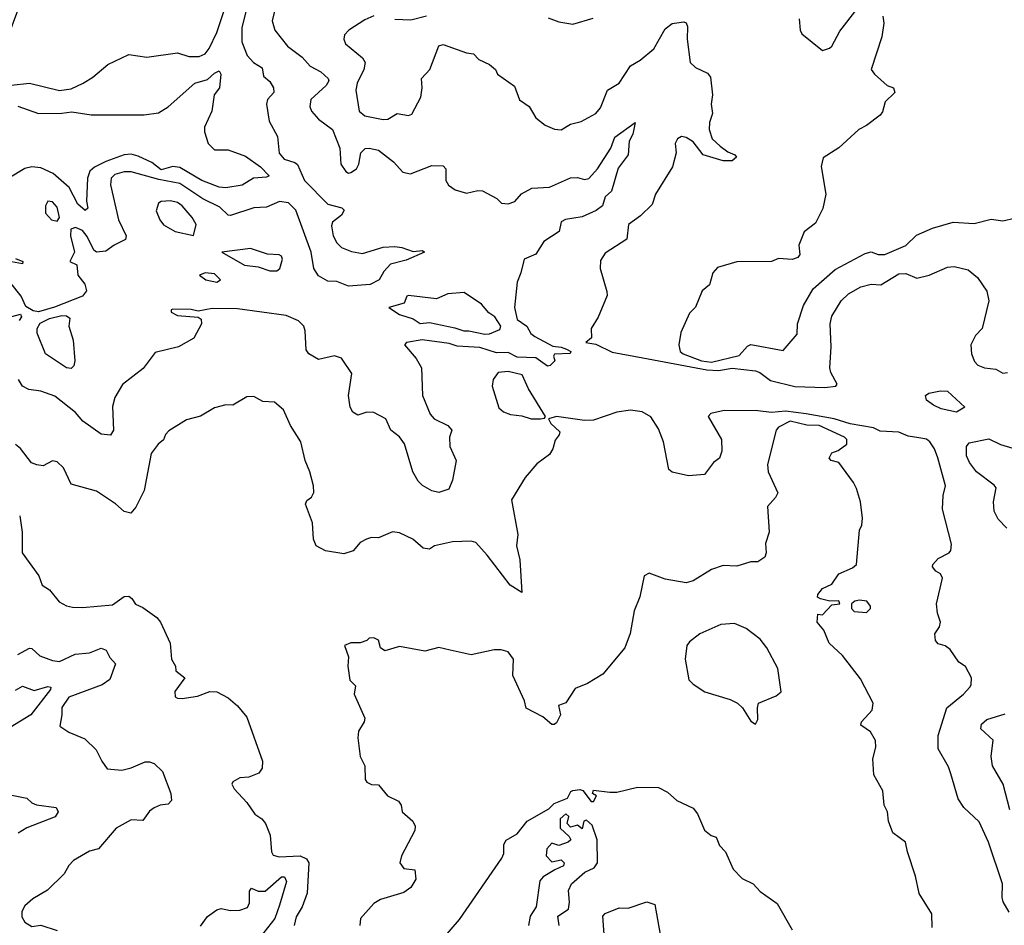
# Model space of a CAD drawing. Extents: x 1268547 to 1425625, y 515768 to 616754.
# Tile 295 of 507: x 1386953 to 1391211, y 547325 to 551240. Entities that reach past the tile are written whole.
import ezdxf

# ---------------------------------------------------------------- set-up
doc = ezdxf.new("R2010")
doc.units = 0

msp = doc.modelspace()

# ---------------------------------------------------------------- linework, layer by layer
at = {"layer": '0CON10XD'}
for points in [[(1386953.3, 551305), (1386910.9, 551189.1), (1386878.5, 551145), (1386855.6, 551095), (1386855.7, 551065.7), (1386872.9, 551035), (1386876.9, 551005), (1386895, 550970.8), (1386916.6, 550956.6), (1386995, 550965.3), (1387125, 550933.8), (1387175, 550941.1), (1387227.5, 550965), (1387269, 550991), (1387334.1, 551045.9), (1387425, 551089.4), (1387502.7, 551077.3), (1387635, 551096), (1387685, 551080), (1387729.7, 551080.3), (1387755, 551091.8), (1387772.4, 551115), (1387805.8, 551184.2), (1387867.9, 551372.1)], [(1390324.1, 551244.1), (1390328.1, 551195), (1390335, 551178.8), (1390425, 551106.7), (1390455, 551116), (1390465, 551126), (1390500.4, 551189.6), (1390575, 551286.2)], [(1387931.6, 551275), (1387913.2, 551205), (1387913.8, 551143.8), (1387936.5, 551085), (1387963.5, 551055), (1388001.7, 551031.7), (1388007.1, 550995), (1388035, 550972.7), (1388050.9, 550945), (1388051.8, 550925), (1388024.7, 550895.3), (1388020.4, 550875), (1388031.2, 550801.2), (1388068.5, 550735), (1388075, 550663.3), (1388096.8, 550636.8), (1388143.2, 550623.2), (1388154.5, 550614.5), (1388184.4, 550544.4), (1388285, 550441.8), (1388346.8, 550426.8), (1388356.9, 550416.9), (1388344.5, 550395.5), (1388305.8, 550365), (1388301.3, 550348.7), (1388308.2, 550305), (1388324.7, 550274.7), (1388345, 550254.5), (1388387.9, 550237.9), (1388435, 550229.7), (1388525, 550256.4), (1388575, 550259.4), (1388605, 550255.6), (1388655, 550238), (1388695, 550242), (1388703.8, 550235), (1388625, 550200.4), (1388557.1, 550182.9), (1388528.2, 550151.8), (1388506.9, 550115), (1388468.8, 550095), (1388375, 550087.3), (1388325, 550107.5), (1388285, 550109.4), (1388245, 550132.7), (1388225, 550164), (1388213.3, 550235), (1388146.9, 550416.9), (1388115, 550448.4), (1388076.5, 550453.5), (1388020.8, 550429.2), (1387965, 550427.1), (1387865, 550392.7), (1387854.4, 550395), (1387819.1, 550429.1), (1387745.5, 550465.5), (1387645, 550531.6), (1387555, 550549.1), (1387435, 550582.6), (1387405, 550582.8), (1387365, 550570), (1387348.2, 550555), (1387345.3, 550525.3), (1387380.8, 550375), (1387413.5, 550305), (1387410.8, 550289.2), (1387361.1, 550265), (1387325, 550238.5), (1387285, 550234.5), (1387272.9, 550242.9), (1387245, 550302.5), (1387225, 550328.2), (1387195, 550342.2), (1387173.8, 550335), (1387172.5, 550305), (1387190, 550235), (1387170, 550195), (1387199.6, 550179.6), (1387204.6, 550135), (1387235, 550096.5), (1387242.2, 550067.8), (1387224.6, 550045.4), (1387103.2, 549996.8), (1387035, 549977.1), (1387010.9, 549980.9), (1386980.2, 550000.2), (1386959, 550045), (1386915, 550101.4)], [(1388055, 551276.7), (1388044.5, 551235), (1388055.7, 551195), (1388110.9, 551125), (1388175, 551077.8), (1388209.6, 551039.6), (1388254.7, 551014.7), (1388286.7, 550985), (1388290, 550975), (1388278.9, 550955), (1388212.7, 550895), (1388208.2, 550865), (1388215, 550844), (1388245, 550810), (1388306.2, 550765), (1388336.9, 550685), (1388342.5, 550615), (1388363, 550583), (1388375, 550576.2), (1388385, 550578.8), (1388410, 550595), (1388420, 550615), (1388428.5, 550665), (1388447.7, 550682.3), (1388465, 550684.6), (1388505, 550675.5), (1388570, 550625), (1388610.5, 550580.5), (1388643, 550573), (1388735, 550610), (1388785, 550608.8), (1388795.7, 550595), (1388795.8, 550545), (1388808, 550525), (1388836, 550505), (1388885, 550490.6), (1388935, 550501.9), (1388955, 550500.6), (1389016.2, 550466.2), (1389036.6, 550446.6), (1389065, 550443.5), (1389095, 550454.5), (1389122.6, 550487.4), (1389168, 550512), (1389245, 550516.2), (1389335, 550555.6), (1389365, 550557.5), (1389395, 550548.8), (1389415, 550553.8), (1389452.5, 550595), (1389509, 550685), (1389527.4, 550732.6), (1389615, 550795.7), (1389605.3, 550745), (1389589.1, 550715), (1389583.8, 550655), (1389541.9, 550598.1), (1389511.9, 550498.1), (1389484.5, 550474.5), (1389473.8, 550435), (1389446.1, 550415), (1389385, 550387.7), (1389313.4, 550376.6), (1389295, 550365.6), (1389285.4, 550324.6), (1389219.5, 550280.5), (1389185, 550225.6), (1389134.2, 550205), (1389120.5, 550145), (1389103.8, 550105), (1389093.6, 549995), (1389104.5, 549944.5), (1389146.2, 549915), (1389163.4, 549883.4), (1389180.4, 549870.4), (1389259.1, 549829.1), (1389295, 549824.6), (1389317.5, 549815), (1389336.2, 549805), (1389333.3, 549796.7), (1389266.4, 549793.6), (1389261.2, 549785), (1389268, 549765), (1389246.9, 549745), (1389235, 549742.7), (1389185, 549778.8), (1389105, 549781.1), (1389065, 549801.5), (1389015, 549799.7), (1388942.5, 549822.5), (1388845, 549828.5), (1388809.8, 549840.2), (1388694.1, 549855.9), (1388625.8, 549845), (1388617.9, 549835), (1388667.7, 549775), (1388690.8, 549735), (1388694.8, 549614.8), (1388728.5, 549535), (1388744.8, 549514.8), (1388804.2, 549485), (1388822, 549465), (1388812.5, 549435), (1388813.3, 549395), (1388840, 549335), (1388825, 549250), (1388809.3, 549210.7), (1388765, 549196.7), (1388735, 549203.3), (1388695, 549226.2), (1388676, 549245), (1388653.5, 549285), (1388616.7, 549406.7), (1388595, 549436.7), (1388557.5, 549465), (1388536.2, 549515), (1388485, 549541.9), (1388455, 549543.3), (1388415, 549530.5), (1388393.1, 549543.1), (1388382.2, 549565), (1388375.6, 549615), (1388389.7, 549709.7), (1388345, 549776.2), (1388315, 549787.1), (1388245, 549771.2), (1388203.3, 549795), (1388192.2, 549812.2), (1388188, 549895), (1388181.8, 549915), (1388158.5, 549938.5), (1388105, 549960.6), (1387895, 549989.6), (1387785, 549991.7), (1387725, 549979.6), (1387695, 549987.3), (1387615, 549987.8), (1387607.5, 549985), (1387607.5, 549975), (1387635, 549961.5), (1387725, 549954.2), (1387737.1, 549945), (1387739.2, 549925), (1387706.2, 549863.8), (1387640, 549825), (1387539.3, 549800.7), (1387487.6, 549732.4), (1387397.5, 549662.5), (1387365, 549606.7), (1387355, 549567.5), (1387358.2, 549465), (1387345, 549444.4), (1387305, 549447.9), (1387225.5, 549505), (1387195, 549542.5), (1387105, 549611.9), (1387044.5, 549634.5), (1386991.8, 549641.8), (1386965.4, 549655.4), (1386947.8, 549685)], [(1388485, 551257.1), (1388445, 551239.4), (1388375.8, 551195), (1388357.5, 551175), (1388354.4, 551155), (1388362.5, 551135), (1388435.7, 551075), (1388447.1, 551055), (1388441.2, 551025), (1388413.1, 550965), (1388406.1, 550935), (1388420.9, 550845), (1388445, 550824), (1388525, 550808.4), (1388545, 550810.3), (1388585, 550834.7), (1388635, 550825.7), (1388648.6, 550831.4), (1388687.8, 550905), (1388694.3, 550945), (1388691.4, 550985), (1388726.2, 551025), (1388765, 551127.5), (1388785, 551132.5), (1388885, 551096), (1388915, 551092), (1388938.1, 551068.1), (1388984.1, 551045.9), (1389011.2, 551025), (1389020, 551005), (1389092.4, 550952.4), (1389115, 550893.3), (1389156.7, 550865), (1389185.8, 550815.8), (1389225, 550784), (1389265.9, 550765.9), (1389295, 550764), (1389335, 550787.5), (1389380.8, 550799.2), (1389445, 550833.8), (1389465, 550858.8), (1389495.6, 550935), (1389545, 550965.6), (1389595, 551040), (1389635.7, 551065), (1389695, 551114.2), (1389745, 551200), (1389775, 551224), (1389825, 551231.2), (1389835.6, 551225.6), (1389840.8, 551210.8), (1389839.6, 551155), (1389852.5, 551055), (1389875, 551033.1), (1389928, 551008), (1389940.7, 550990.7), (1389949.5, 550915), (1389943.6, 550875), (1389949.5, 550835), (1389936.2, 550795), (1389934.6, 550765), (1389947.8, 550725), (1389982.9, 550692.9), (1390015, 550669.2), (1390046.1, 550656.1), (1390052.5, 550645), (1390035, 550630), (1389995, 550630.4), (1389908.6, 550655), (1389865, 550712), (1389835, 550731.2), (1389815, 550734.2), (1389798, 550725), (1389787.1, 550705), (1389791.5, 550665), (1389776.9, 550603.1), (1389703.3, 550485), (1389688.9, 550441.1), (1389638.5, 550391.5), (1389586, 550355), (1389578.9, 550291.1), (1389485, 550231.2), (1389465, 550198.8), (1389463.8, 550165), (1389492.9, 550065), (1389493, 550047), (1389455, 549953.8), (1389424, 549905), (1389425.8, 549864.2), (1389402, 549845), (1389445, 549836.7), (1389515, 549802.9), (1389647.7, 549777.7), (1389925, 549725.9), (1389975, 549722.7), (1390035, 549733.4), (1390135, 549721.5), (1390154.5, 549714.5), (1390200.5, 549680.5), (1390305, 549653.6), (1390435, 549650), (1390483.3, 549655), (1390488.8, 549665), (1390460.8, 549715), (1390457.1, 549735), (1390462.2, 549825), (1390457.4, 549925), (1390465, 549958.1), (1390506.1, 550023.9), (1390536.9, 550055), (1390590.8, 550085), (1390635, 550095.9), (1390676.9, 550093.1), (1390755, 550140.7), (1390785, 550142), (1390832.8, 550122.8), (1390885.6, 550135.6)], [(1388712.5, 551255), (1388645, 551238), (1388575, 551240.8)], [(1389238.3, 551248.3), (1389285, 551231.2), (1389345, 551220), (1389433.6, 551246.4)], [(1390685.5, 551255.5), (1390690, 551225), (1390681.5, 551165), (1390635.8, 551025), (1390649.2, 551005), (1390705, 550956), (1390732, 550945), (1390737.1, 550925), (1390695.5, 550885), (1390685, 550841.2), (1390675, 550827.8), (1390615, 550782.2), (1390581.4, 550765), (1390495, 550685.8), (1390427.3, 550642.7), (1390418.5, 550605), (1390439.4, 550485), (1390426.3, 550423.7), (1390395, 550360), (1390345, 550323.3), (1390322, 550265), (1390327.5, 550225), (1390317.7, 550212.3), (1390293.6, 550203.6), (1390235, 550207.5), (1390205, 550194.2), (1390055, 550193.8), (1389970.7, 550169.3), (1389950, 550145), (1389936.1, 550093.9), (1389905, 550067.5), (1389875, 549997.5), (1389849.3, 549970.7), (1389811.7, 549888.3), (1389804.2, 549835), (1389810, 549805), (1389822, 549795), (1389901.4, 549765), (1389945, 549759.6), (1390065, 549788.5), (1390101.3, 549828.7), (1390115, 549836), (1390255, 549810), (1390315, 549880), (1390316.7, 549925), (1390343.1, 550005), (1390384, 550076), (1390480.3, 550159.7), (1390610.2, 550229.8), (1390635, 550236.5), (1390665, 550224.5), (1390695, 550224.5), (1390785, 550263.6), (1390832.2, 550307.8), (1390900.7, 550339.3), (1390990, 550365), (1391080.5, 550359.5), (1391155, 550377.5), (1391205, 550370), (1391255, 550382)], [(1386945, 550865.7), (1387035, 550833.7), (1387135, 550835.2), (1387177.8, 550842.2), (1387261.9, 550828.1), (1387491.9, 550828.1), (1387553.4, 550836.6), (1387595, 550862.7), (1387710.6, 550965), (1387765, 550981.3), (1387795, 551009.3), (1387815, 551018.8), (1387822.2, 551005), (1387817.8, 550945), (1387793.5, 550915), (1387784.4, 550845), (1387752.5, 550775), (1387752.7, 550755), (1387767.9, 550705), (1387795, 550677.9), (1387855, 550677.1), (1387929.5, 550649.5), (1387995, 550604.3), (1388032.2, 550565), (1388020.8, 550559.2), (1387964.6, 550555.4), (1387915, 550524.4), (1387845, 550513.4), (1387815, 550516.4), (1387740.9, 550545), (1387645, 550601), (1387615, 550604.6), (1387565, 550591.4), (1387525, 550623.1), (1387465, 550650.2), (1387435, 550658.9), (1387405, 550655.9), (1387325, 550627.1), (1387277.2, 550602.8), (1387256.2, 550585), (1387245.6, 550555), (1387242, 550455), (1387247.1, 550425), (1387235.4, 550414.6), (1387205, 550442.7), (1387167.4, 550515), (1387098.1, 550575), (1387045, 550599.3), (1387005, 550603.8), (1386975, 550596.8), (1386905.6, 550555)], [(1387115, 550368.8), (1387125.8, 550385), (1387115, 550428.8), (1387095, 550452.9), (1387075, 550455.7), (1387064.5, 550435), (1387065, 550403.3), (1387090, 550375), (1387115, 550368.8)], [(1387705, 550307.5), (1387715.5, 550355), (1387698.2, 550385), (1387655, 550434.6), (1387635, 550449.1), (1387605, 550457.2), (1387565.4, 550454.6), (1387553.5, 550446.5), (1387543.9, 550413.9), (1387558.5, 550375), (1387575, 550352.9), (1387625, 550324.4), (1387705, 550307.5)], [(1388035, 550154.2), (1388065, 550154.7), (1388078.6, 550165), (1388089.2, 550205), (1388085, 550217.5), (1388075, 550223.8), (1388025, 550226), (1387950.7, 550250.7), (1387826.7, 550235), (1387925, 550178.8), (1387985, 550170.8), (1388035, 550154.2)], [(1386935, 550208), (1386966.7, 550195), (1386965, 550184.8), (1386917.6, 550192.4)], [(1390885.6, 550135.6), (1390965, 550170.4), (1390995, 550173.6), (1391055, 550158.5), (1391095, 550125.7), (1391135, 550066), (1391144.5, 550025), (1391115.5, 549904.5), (1391086, 549874), (1391066.4, 549835), (1391069.3, 549795), (1391081.9, 549761.9), (1391096.3, 549746.3), (1391125, 549734.5), (1391175, 549728.8), (1391205, 549712.5), (1391225, 549714.4)], [(1387805, 550104.9), (1387821.2, 550115), (1387795, 550141.7), (1387755, 550146), (1387730.6, 550135), (1387757.5, 550115), (1387805, 550104.9)], [(1388965, 549879.8), (1388985, 549881.6), (1389028.8, 549901.2), (1389033.3, 549915), (1389007.5, 549955), (1388982.3, 549972.3), (1388949.7, 550009.7), (1388875, 550060.8), (1388805, 550054.4), (1388755, 550033.1), (1388635, 550048.1), (1388626.7, 550045), (1388616.2, 550015), (1388549.2, 549995), (1388595, 549965.8), (1388655, 549946.5), (1388685, 549927), (1388725, 549930.9), (1388835, 549908.2), (1388874.4, 549894.4), (1388895.8, 549895), (1388965, 549879.8)], [(1386875, 549944.6), (1386956.7, 549966.7), (1386961.2, 549955), (1386951.2, 549938.8)], [(1387175, 549731.5), (1387155, 549735.4), (1387064.6, 549795), (1387028.2, 549885), (1387028.9, 549905), (1387042.1, 549927.9), (1387082.1, 549947.9), (1387135, 549960.9), (1387155, 549959.4), (1387169.4, 549949.4), (1387166.2, 549915), (1387184.6, 549855), (1387191.7, 549765), (1387187, 549743), (1387175, 549731.5)], [(1389205, 549513.8), (1389222.5, 549517.5), (1389227.5, 549525), (1389153.8, 549643.8), (1389125.4, 549705), (1389065, 549718.4), (1389022.5, 549715), (1389001.2, 549685), (1388995.8, 549655), (1389025, 549562.5), (1389046, 549545), (1389075, 549532.5), (1389125, 549526.9), (1389165, 549514.4), (1389205, 549513.8)], [(1391005, 549542.8), (1390938.1, 549558.1), (1390905, 549573.1), (1390875.3, 549595), (1390870.7, 549615), (1390885, 549624.7), (1390935.9, 549635.9), (1390965, 549633.8), (1391040, 549565), (1391005, 549542.8)], [(1389595, 549552.5), (1389535, 549543.4), (1389435, 549508.1), (1389395, 549506.9), (1389275, 549524.4), (1389240, 549515), (1389250, 549495), (1389288.3, 549458.3), (1389286.2, 549445), (1389268.3, 549421.7), (1389258.8, 549385), (1389245, 549360), (1389190, 549320), (1389138.7, 549261.3), (1389080.6, 549165), (1389107.4, 549015), (1389102.2, 548965), (1389116.3, 548905), (1389125, 548764.3), (1389073.6, 548795), (1388975.2, 548925), (1388925, 548979.8), (1388905, 548985.2), (1388825, 548983.4), (1388747.5, 548965), (1388725, 548951.4), (1388697.5, 548955), (1388653.3, 548995), (1388595, 549021.4), (1388565, 549026.2), (1388505, 549000), (1388475, 549001.2), (1388452.5, 548995), (1388425, 548980), (1388395, 548944.2), (1388355, 548931.4), (1388275, 548943.8), (1388235.6, 548965.6), (1388223.1, 548995), (1388218.6, 549065), (1388189.4, 549145), (1388195, 549161.2), (1388214.5, 549175.5), (1388224.5, 549195.5), (1388223.3, 549225), (1388207.5, 549285), (1388187.1, 549335), (1388168.9, 549415), (1388124.2, 549485), (1388093.6, 549553.6), (1388055, 549585.8), (1388005, 549590), (1387965, 549610.8), (1387935, 549610), (1387875, 549573.8), (1387845, 549574.3), (1387795, 549561.9), (1387735, 549525.7), (1387675, 549510.8), (1387597.4, 549462.6), (1387583.7, 549446.3), (1387575, 549424), (1387551.4, 549405), (1387521.9, 549365), (1387490.8, 549205), (1387455, 549132.5), (1387433, 549107), (1387405, 549113.8), (1387367.7, 549147.7), (1387285, 549201.4), (1387175, 549232), (1387142, 549302), (1387115, 549328.6), (1387095, 549332.5), (1387055, 549311.4), (1387027.5, 549315), (1387004.6, 549324.6), (1386956.2, 549386.2), (1386935, 549402.9)], [(1391232.6, 547382.6), (1391207, 547427), (1391201.8, 547445), (1391203.8, 547505), (1391142.9, 547685), (1391102.7, 547772.7), (1391036.7, 547835), (1391011.7, 547871.7), (1390980.5, 547980.5), (1390970.3, 548010.3), (1390925, 548087.5), (1390925.6, 548145), (1390963.3, 548265), (1391035, 548324.4), (1391061.9, 548355), (1391067.8, 548365), (1391069.2, 548395), (1391044.1, 548444.1), (1391015, 548462.5), (1390977.1, 548517.1), (1390955, 548533.3), (1390925, 548542.5), (1390913.9, 548556.1), (1390911.2, 548585), (1390931.2, 548615), (1390935.8, 548635), (1390922, 548675), (1390917.5, 548715), (1390944.3, 548825), (1390935, 548843.8), (1390915, 548856), (1390900, 548875), (1390902, 548885), (1390925, 548910.6), (1390972.5, 548935), (1390980, 548945), (1390982.7, 548972.7), (1390944.2, 549124.2), (1390946.4, 549183.6), (1390957.5, 549225), (1390923.6, 549346.4), (1390910, 549385), (1390888.8, 549415), (1390875, 549426.7), (1390842.1, 549432.1), (1390795, 549438.9), (1390755, 549457.3), (1390675, 549460.6), (1390645, 549475.4), (1390545, 549492.5), (1390475.1, 549515.1), (1390355, 549536), (1390265, 549547.1), (1390205, 549541.6), (1390145, 549549.6), (1389999.2, 549550.8), (1389942, 549538), (1389931.2, 549525), (1389987.5, 549425), (1389990, 549375), (1389978.8, 549345), (1389954, 549326), (1389915, 549273.3), (1389845, 549267.5), (1389775, 549284), (1389760, 549295), (1389737.5, 549415), (1389715, 549471.9), (1389683.1, 549523.1), (1389645.3, 549545.3), (1389595, 549552.5)], [(1390899.4, 547315), (1390897.5, 547375), (1390842.4, 547462.4), (1390827.2, 547537.2), (1390792.5, 547642.5), (1390783.3, 547685), (1390728.8, 547725), (1390710.8, 547775), (1390705.8, 547815), (1390691.1, 547845), (1390685.8, 547905.8), (1390647.5, 547975), (1390642.2, 548045), (1390655.5, 548095.5), (1390654.5, 548124.5), (1390632.1, 548162.1), (1390590.8, 548190.8), (1390594.3, 548205), (1390640, 548255), (1390644.3, 548285), (1390590, 548390), (1390511.3, 548491.3), (1390453.3, 548545), (1390431.2, 548601.2), (1390401.4, 548635), (1390405, 548670), (1390425, 548667.5), (1390465, 548710), (1390500, 548715), (1390495, 548727.5), (1390456.4, 548726.4), (1390416.1, 548736.1), (1390404, 548744), (1390404.2, 548755), (1390425, 548780.8), (1390465, 548800), (1390496.2, 548845), (1390555, 548870), (1390571.6, 548885), (1390585, 549032.5), (1390595.5, 549055), (1390598.5, 549085), (1390589.1, 549155), (1390572.6, 549212.6), (1390559.7, 549239.7), (1390495.4, 549325.4), (1390462, 549335), (1390454, 549345), (1390465, 549367.5), (1390492.2, 549377.8), (1390530, 549405), (1390530.8, 549425), (1390520.8, 549435), (1390410.9, 549485), (1390357.5, 549487.5), (1390285, 549504.6), (1390235, 549478.6), (1390224.2, 549465), (1390187.3, 549317.3), (1390190.6, 549285), (1390231.1, 549195), (1390222.2, 549175), (1390187.3, 549135), (1390194.5, 549025), (1390178.6, 548975), (1390181.4, 548935), (1390175, 548916.7), (1390145, 548895.8), (1390115, 548896.7), (1390055, 548877.9), (1389995, 548880), (1389945, 548863.5), (1389865.4, 548814.6), (1389835, 548805.5), (1389745, 548821.1), (1389675, 548846.7), (1389654.3, 548835.7), (1389634.5, 548745), (1389610.8, 548685), (1389593.3, 548586.7), (1389570.8, 548525), (1389475, 548410.6), (1389409.3, 548370.7), (1389355, 548349.4), (1389315, 548286.2), (1389283.3, 548275), (1389292.5, 548235), (1389275, 548200), (1389265, 548192.5), (1389255, 548193.3), (1389215.7, 548225.7), (1389143.9, 548263.9), (1389135.8, 548295.8), (1389086.2, 548405), (1389089.2, 548475), (1389065, 548507.5), (1389035.8, 548515.8), (1389005, 548516), (1388905, 548493.8), (1388815, 548514), (1388765, 548526.7), (1388705, 548510.6), (1388595, 548530.8), (1388531.7, 548511.7), (1388513.9, 548523.9), (1388505, 548557.5), (1388485, 548567.5), (1388465, 548566.7), (1388453.6, 548556.4), (1388425, 548546.7), (1388385, 548546.2), (1388357.5, 548535), (1388374.3, 548485), (1388372, 548445), (1388381.2, 548385), (1388405, 548360), (1388400, 548325), (1388445, 548220), (1388442.5, 548205), (1388418.8, 548165), (1388416, 548135), (1388425.7, 548055), (1388446.2, 548015), (1388446.7, 547955), (1388455, 547943.3), (1388474.2, 547934.2), (1388505, 547932.5), (1388543.3, 547885), (1388591.7, 547861.7), (1388603.3, 547845), (1388607.5, 547815), (1388653.3, 547775), (1388663.6, 547753.6), (1388661.2, 547735), (1388603.8, 547625), (1388596.7, 547595), (1388615, 547571.2), (1388662.5, 547565), (1388665.8, 547525), (1388645, 547489.2), (1388615, 547467.5), (1388513.3, 547436.7), (1388485, 547420), (1388426.7, 547355), (1388424, 547325)], [(1391221.8, 549041.8), (1391185, 549080.4), (1391168.1, 549115), (1391164.2, 549155), (1391176.1, 549216.1), (1391168, 549228), (1391090.5, 549285), (1391060.9, 549325), (1391047.5, 549355), (1391047.5, 549395), (1391058.7, 549411.3), (1391145, 549428), (1391195, 549403.7), (1391340.7, 549360.7)], [(1386952.9, 549095), (1386963.8, 549025), (1386963.3, 548935), (1387035.5, 548835.5), (1387050, 548795), (1387081.2, 548775), (1387123.2, 548723.2), (1387155.7, 548705.7), (1387180.9, 548700.9), (1387225, 548699.1), (1387355, 548710.8), (1387405, 548746.9), (1387425, 548748.1), (1387438.3, 548738.3), (1387453.5, 548713.5), (1387485, 548699.2), (1387546.5, 548655), (1387561.5, 548635), (1387603.1, 548545), (1387610, 548475), (1387627.5, 548445), (1387628.8, 548425), (1387666.7, 548395), (1387624.4, 548335.6), (1387625, 548313.3), (1387635, 548306.7), (1387655, 548306.2), (1387722.5, 548315), (1387775, 548336.2), (1387805, 548334.3), (1387855, 548308), (1387895, 548273.8), (1387936, 548225), (1388002.5, 548035), (1388001.2, 548005), (1387987.3, 547982.7), (1387944.2, 547965.8), (1387905, 547963.3), (1387874.2, 547945), (1387870.8, 547935), (1387880, 547915), (1387935.4, 547855.4), (1387970, 547805), (1388000, 547785), (1388016.5, 547765), (1388035.8, 547715), (1388042.3, 547642.3), (1388048.8, 547628.8), (1388075, 547621.5), (1388166.1, 547626.1), (1388192.8, 547612.8), (1388202.9, 547595), (1388196.6, 547463.4), (1388173.9, 547405), (1388148.7, 547361.3), (1388139.3, 547325)], [(1390615, 548677.5), (1390632.5, 548695), (1390632.5, 548705), (1390617, 548727), (1390585, 548730), (1390564.2, 548725.8), (1390550, 548715), (1390550, 548695), (1390561.7, 548681.7), (1390615, 548677.5)], [(1390135, 548194), (1390145.4, 548214.6), (1390143.2, 548265), (1390148.5, 548285), (1390225, 548316.9), (1390246.4, 548335), (1390231.9, 548435), (1390184.2, 548525), (1390155, 548561.4), (1390095, 548607.5), (1390045, 548629.4), (1389985, 548625.7), (1389895, 548585.7), (1389849.4, 548550.6), (1389838.7, 548535), (1389831.2, 548475), (1389846.5, 548386.5), (1389865, 548367.5), (1389916.7, 548335), (1390025, 548301.6), (1390057.9, 548285), (1390079.1, 548265), (1390115, 548207.3), (1390135, 548194)], [(1386944.3, 548495.7), (1386995, 548523.6), (1387005, 548521.5), (1387039.5, 548489.5), (1387095, 548469.1), (1387125, 548465.4), (1387192.7, 548497.3), (1387255, 548503.5), (1387305, 548523.5), (1387326.7, 548515), (1387342.7, 548482.7), (1387367.5, 548455), (1387343, 548387), (1387310, 548365), (1387165, 548310.6), (1387135, 548266), (1387135.6, 548235), (1387126, 548186), (1387165, 548160), (1387235, 548131.2), (1387284.3, 548084.3), (1387308, 548035), (1387331.9, 548001.9), (1387395, 547995.6), (1387434.6, 548005.4), (1387495, 548031.4), (1387515, 548032.5), (1387535, 548024), (1387570, 547990), (1387607.1, 547895), (1387609.4, 547865), (1387595, 547848.9), (1387560, 547845), (1387535, 547833.5), (1387515, 547818.1), (1387485, 547778.6), (1387435, 547780.9), (1387370.8, 547745), (1387294.2, 547655.8), (1387255, 547645.5), (1387185, 547605.6), (1387165, 547584), (1387145, 547548), (1387073.6, 547476.4), (1387009.7, 547440.3), (1386975, 547409.2), (1386962.2, 547385), (1386962.1, 547362.1), (1386975, 547338.8), (1387005, 547320), (1387045, 547326.2), (1387115, 547302)], [(1386935, 548341.1), (1386965, 548358.5), (1387015, 548339.7), (1387075, 548357.5), (1387087.8, 548355), (1387085.7, 548345), (1387000.8, 548235), (1386865, 548152.3)], [(1391235, 547824), (1391205.7, 547935), (1391159.5, 548015), (1391154.4, 548055), (1391162.5, 548125), (1391109.4, 548175), (1391112.9, 548195), (1391135.8, 548215), (1391215, 548239.1)], [(1388746.9, 547225), (1388855, 547350), (1389037.5, 547615), (1389047.5, 547635), (1389047.5, 547675), (1389057, 547693), (1389105, 547720), (1389147.5, 547775), (1389240.7, 547829.3), (1389265, 547851.2), (1389322.5, 547875), (1389337, 547903), (1389345, 547907.5), (1389375, 547912.5), (1389388.3, 547908.3), (1389425, 547860), (1389435, 547860), (1389447.5, 547885), (1389430, 547895), (1389435, 547910), (1389505, 547900), (1389535, 547900), (1389625, 547921.9), (1389715, 547921.4), (1389755, 547900.8), (1389795, 547864), (1389865, 547831.2), (1389885, 547806.7), (1389915, 547736.7), (1389943.9, 547713.9), (1389965, 547706.7), (1389979.5, 547669.5), (1390005, 547642.5), (1390038.3, 547568.3), (1390077.7, 547527.7), (1390125, 547503.8), (1390155, 547471.2), (1390229.6, 547419.6), (1390294, 547305)], [(1386875, 547896.9), (1386984.4, 547874.4), (1387005.2, 547855.2), (1387025, 547846.5), (1387110, 547835), (1387119.2, 547815), (1387106, 547794), (1386983.4, 547746.6), (1386946.3, 547723.7)], [(1389285.8, 547325), (1389280, 547365), (1389326, 547395), (1389330.8, 547425), (1389325.8, 547475), (1389340, 547505), (1389396.7, 547555), (1389436.8, 547573.2), (1389451.2, 547595), (1389450, 547695), (1389428.3, 547758.3), (1389405, 547780), (1389392.5, 547775), (1389385, 547742.5), (1389365, 547757.5), (1389335, 547750), (1389320, 547765), (1389327.5, 547795), (1389315, 547807.5), (1389290, 547785), (1389290, 547745), (1389329.3, 547709.3), (1389336.7, 547695), (1389325.6, 547684.4), (1389285, 547670), (1389255, 547680), (1389232.5, 547655), (1389230, 547625), (1389255, 547600), (1389295, 547607.5), (1389308, 547595), (1389305, 547582), (1389266.7, 547565), (1389216.7, 547535), (1389202.3, 547517.7), (1389186.2, 547405), (1389160, 547365), (1389153.3, 547325)], [(1387735, 547320.9), (1387765, 547362.5), (1387805, 547391.5), (1387825, 547397.2), (1387865, 547389.3), (1387905, 547390), (1387938.6, 547401.4), (1387947.5, 547422.5), (1387946.6, 547473.4), (1387955, 547486), (1387985, 547473.1), (1388015, 547473.2), (1388085, 547534.4), (1388098.6, 547535), (1388106.6, 547515), (1388077.1, 547412.9), (1388056.7, 547355), (1387976.7, 547253.4)], [(1389484, 547246), (1389475.6, 547365), (1389485, 547376.7), (1389545, 547401.1), (1389585, 547399.4), (1389665, 547426.2), (1389700, 547415), (1389735, 547220)]]:
    msp.add_lwpolyline(points, dxfattribs=at)

doc.saveas('drawing.dxf')
